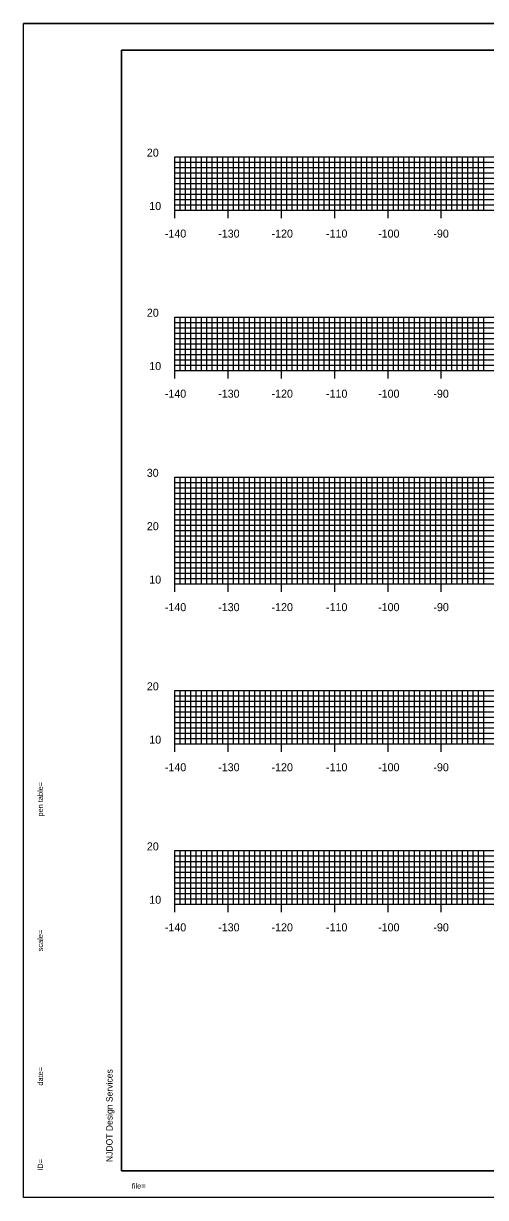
# Model space of a CAD drawing. Extents: x 40011 to 50684, y 49949 to 72236.
# Drawn here: x 41484.2 to 41570.9, y 71746 to 71966 of the extents above; entities that cross this region are included whole.
import ezdxf

# ---------------------------------------------------------------- set-up
doc = ezdxf.new("R2010")
doc.units = 0
for name, color, linetype in [('1', 7, 'Continuous'), ('41', 7, 'Continuous'), ('51', 7, 'Continuous'), ('52', 7, 'Continuous'), ('53', 7, 'Continuous'), ('54', 7, 'Continuous'), ('55', 7, 'Continuous')]:
    doc.layers.add(name, color=color, linetype=linetype)

msp = doc.modelspace()

# ---------------------------------------------------------------- linework, layer by layer
at = {"layer": '1'}
for p, q in [((41833.61, 71965.98), (41484.22, 71965.98)), ((41502.61, 71960.98), (41502.61, 71750.98)), ((41832.61, 71960.98), (41502.61, 71960.98)), ((41502.61, 71750.98), (41832.61, 71750.98)), ((41833.61, 71745.98), (41484.22, 71745.98))]:
    msp.add_line(p, q, dxfattribs=at)
at = {"layer": '41'}
for points in [[(41484.22, 71965.98), (41833.61, 71965.98), (41833.61, 71745.98), (41484.22, 71745.98)], [(41502.61, 71960.98), (41832.61, 71960.98), (41832.61, 71750.98), (41502.61, 71750.98)]]:
    msp.add_lwpolyline(points, close=True, dxfattribs=at)
at = {"layer": '51'}
for p, q in [((41512.61, 71930.98), (41512.61, 71940.98)), ((41512.61, 71940.98), (41514.11, 71940.98)), ((41512.61, 71930.98), (41514.11, 71930.98)), ((41512.61, 71900.98), (41512.61, 71910.98)), ((41512.61, 71910.98), (41514.11, 71910.98)), ((41512.61, 71900.98), (41514.11, 71900.98)), ((41512.61, 71860.98), (41512.61, 71880.98)), ((41512.61, 71880.98), (41514.11, 71880.98)), ((41512.61, 71870.98), (41514.11, 71870.98)), ((41512.61, 71860.98), (41514.11, 71860.98)), ((41512.61, 71830.98), (41512.61, 71840.98)), ((41512.61, 71840.98), (41514.11, 71840.98)), ((41512.61, 71830.98), (41514.11, 71830.98)), ((41512.61, 71800.98), (41512.61, 71810.98)), ((41512.61, 71810.98), (41514.11, 71810.98)), ((41512.61, 71800.98), (41514.11, 71800.98))]:
    msp.add_line(p, q, dxfattribs=at)
at = {"layer": '52'}
for p, q in [((41512.61, 71930.98), (41792.61, 71930.98)), ((41512.61, 71929.48), (41512.61, 71930.98)), ((41522.61, 71929.48), (41522.61, 71930.98)), ((41532.61, 71929.48), (41532.61, 71930.98)), ((41542.61, 71929.48), (41542.61, 71930.98)), ((41552.61, 71929.48), (41552.61, 71930.98)), ((41562.61, 71929.48), (41562.61, 71930.98)), ((41512.61, 71900.98), (41792.61, 71900.98)), ((41512.61, 71899.48), (41512.61, 71900.98)), ((41522.61, 71899.48), (41522.61, 71900.98)), ((41532.61, 71899.48), (41532.61, 71900.98)), ((41542.61, 71899.48), (41542.61, 71900.98)), ((41552.61, 71899.48), (41552.61, 71900.98)), ((41562.61, 71899.48), (41562.61, 71900.98)), ((41512.61, 71860.98), (41792.61, 71860.98)), ((41512.61, 71859.48), (41512.61, 71860.98)), ((41522.61, 71859.48), (41522.61, 71860.98)), ((41532.61, 71859.48), (41532.61, 71860.98)), ((41542.61, 71859.48), (41542.61, 71860.98)), ((41552.61, 71859.48), (41552.61, 71860.98)), ((41562.61, 71859.48), (41562.61, 71860.98)), ((41512.61, 71830.98), (41792.61, 71830.98)), ((41512.61, 71829.48), (41512.61, 71830.98)), ((41522.61, 71829.48), (41522.61, 71830.98)), ((41532.61, 71829.48), (41532.61, 71830.98)), ((41542.61, 71829.48), (41542.61, 71830.98)), ((41552.61, 71829.48), (41552.61, 71830.98)), ((41562.61, 71829.48), (41562.61, 71830.98)), ((41512.61, 71800.98), (41792.61, 71800.98)), ((41512.61, 71799.48), (41512.61, 71800.98)), ((41522.61, 71799.48), (41522.61, 71800.98)), ((41532.61, 71799.48), (41532.61, 71800.98)), ((41542.61, 71799.48), (41542.61, 71800.98)), ((41552.61, 71799.48), (41552.61, 71800.98)), ((41562.61, 71799.48), (41562.61, 71800.98))]:
    msp.add_line(p, q, dxfattribs=at)
at = {"layer": '53'}
for p, q in [((41512.61, 71939.98), (41792.61, 71939.98)), ((41512.61, 71938.98), (41792.61, 71938.98)), ((41512.61, 71937.98), (41792.61, 71937.98)), ((41512.61, 71936.98), (41792.61, 71936.98)), ((41512.61, 71935.98), (41792.61, 71935.98)), ((41512.61, 71934.98), (41792.61, 71934.98)), ((41512.61, 71933.98), (41792.61, 71933.98)), ((41512.61, 71932.98), (41792.61, 71932.98)), ((41512.61, 71931.98), (41792.61, 71931.98)), ((41512.61, 71909.98), (41792.61, 71909.98)), ((41512.61, 71908.98), (41792.61, 71908.98)), ((41512.61, 71907.98), (41792.61, 71907.98)), ((41512.61, 71906.98), (41792.61, 71906.98)), ((41512.61, 71905.98), (41792.61, 71905.98)), ((41512.61, 71904.98), (41792.61, 71904.98)), ((41512.61, 71903.98), (41792.61, 71903.98)), ((41512.61, 71902.98), (41792.61, 71902.98)), ((41512.61, 71901.98), (41792.61, 71901.98)), ((41512.61, 71879.98), (41792.61, 71879.98)), ((41512.61, 71878.98), (41792.61, 71878.98)), ((41512.61, 71877.98), (41792.61, 71877.98)), ((41512.61, 71876.98), (41792.61, 71876.98)), ((41512.61, 71875.98), (41792.61, 71875.98)), ((41512.61, 71874.98), (41792.61, 71874.98)), ((41512.61, 71873.98), (41792.61, 71873.98)), ((41512.61, 71872.98), (41792.61, 71872.98)), ((41512.61, 71871.98), (41792.61, 71871.98)), ((41512.61, 71869.98), (41792.61, 71869.98)), ((41512.61, 71868.98), (41792.61, 71868.98)), ((41512.61, 71867.98), (41792.61, 71867.98)), ((41512.61, 71866.98), (41792.61, 71866.98)), ((41512.61, 71865.98), (41792.61, 71865.98)), ((41512.61, 71864.98), (41792.61, 71864.98)), ((41512.61, 71863.98), (41792.61, 71863.98)), ((41512.61, 71862.98), (41792.61, 71862.98)), ((41512.61, 71861.98), (41792.61, 71861.98)), ((41512.61, 71839.98), (41792.61, 71839.98)), ((41512.61, 71838.98), (41792.61, 71838.98)), ((41512.61, 71837.98), (41792.61, 71837.98)), ((41512.61, 71836.98), (41792.61, 71836.98)), ((41512.61, 71835.98), (41792.61, 71835.98)), ((41512.61, 71834.98), (41792.61, 71834.98)), ((41512.61, 71833.98), (41792.61, 71833.98)), ((41512.61, 71832.98), (41792.61, 71832.98)), ((41512.61, 71831.98), (41792.61, 71831.98)), ((41512.61, 71809.98), (41792.61, 71809.98)), ((41512.61, 71808.98), (41792.61, 71808.98)), ((41512.61, 71807.98), (41792.61, 71807.98)), ((41512.61, 71806.98), (41792.61, 71806.98)), ((41512.61, 71805.98), (41792.61, 71805.98)), ((41512.61, 71804.98), (41792.61, 71804.98)), ((41512.61, 71803.98), (41792.61, 71803.98)), ((41512.61, 71802.98), (41792.61, 71802.98)), ((41512.61, 71801.98), (41792.61, 71801.98))]:
    msp.add_line(p, q, dxfattribs=at)
at = {"layer": '54'}
for p, q in [((41513.61, 71930.98), (41513.61, 71940.98)), ((41514.61, 71930.98), (41514.61, 71940.98)), ((41515.61, 71930.98), (41515.61, 71940.98)), ((41516.61, 71930.98), (41516.61, 71940.98)), ((41517.61, 71930.98), (41517.61, 71940.98)), ((41518.61, 71930.98), (41518.61, 71940.98)), ((41519.61, 71930.98), (41519.61, 71940.98)), ((41520.61, 71930.98), (41520.61, 71940.98)), ((41521.61, 71930.98), (41521.61, 71940.98)), ((41523.61, 71930.98), (41523.61, 71940.98)), ((41524.61, 71930.98), (41524.61, 71940.98)), ((41525.61, 71930.98), (41525.61, 71940.98)), ((41526.61, 71930.98), (41526.61, 71940.98)), ((41527.61, 71930.98), (41527.61, 71940.98)), ((41528.61, 71930.98), (41528.61, 71940.98)), ((41529.61, 71930.98), (41529.61, 71940.98)), ((41530.61, 71930.98), (41530.61, 71940.98)), ((41531.61, 71930.98), (41531.61, 71940.98)), ((41533.61, 71930.98), (41533.61, 71940.98)), ((41534.61, 71930.98), (41534.61, 71940.98)), ((41535.61, 71930.98), (41535.61, 71940.98)), ((41536.61, 71930.98), (41536.61, 71940.98)), ((41537.61, 71930.98), (41537.61, 71940.98)), ((41538.61, 71930.98), (41538.61, 71940.98)), ((41539.61, 71930.98), (41539.61, 71940.98)), ((41540.61, 71930.98), (41540.61, 71940.98)), ((41541.61, 71930.98), (41541.61, 71940.98)), ((41543.61, 71930.98), (41543.61, 71940.98)), ((41544.61, 71930.98), (41544.61, 71940.98)), ((41545.61, 71930.98), (41545.61, 71940.98)), ((41546.61, 71930.98), (41546.61, 71940.98)), ((41547.61, 71930.98), (41547.61, 71940.98)), ((41548.61, 71930.98), (41548.61, 71940.98)), ((41549.61, 71930.98), (41549.61, 71940.98)), ((41550.61, 71930.98), (41550.61, 71940.98)), ((41551.61, 71930.98), (41551.61, 71940.98)), ((41553.61, 71930.98), (41553.61, 71940.98)), ((41554.61, 71930.98), (41554.61, 71940.98)), ((41555.61, 71930.98), (41555.61, 71940.98)), ((41556.61, 71930.98), (41556.61, 71940.98)), ((41557.61, 71930.98), (41557.61, 71940.98)), ((41558.61, 71930.98), (41558.61, 71940.98)), ((41559.61, 71930.98), (41559.61, 71940.98)), ((41560.61, 71930.98), (41560.61, 71940.98)), ((41561.61, 71930.98), (41561.61, 71940.98)), ((41563.61, 71930.98), (41563.61, 71940.98)), ((41564.61, 71930.98), (41564.61, 71940.98)), ((41565.61, 71930.98), (41565.61, 71940.98)), ((41566.61, 71930.98), (41566.61, 71940.98)), ((41567.61, 71930.98), (41567.61, 71940.98)), ((41568.61, 71930.98), (41568.61, 71940.98)), ((41569.61, 71930.98), (41569.61, 71940.98)), ((41570.61, 71930.98), (41570.61, 71940.98)), ((41513.61, 71900.98), (41513.61, 71910.98)), ((41514.61, 71900.98), (41514.61, 71910.98)), ((41515.61, 71900.98), (41515.61, 71910.98)), ((41516.61, 71900.98), (41516.61, 71910.98)), ((41517.61, 71900.98), (41517.61, 71910.98)), ((41518.61, 71900.98), (41518.61, 71910.98)), ((41519.61, 71900.98), (41519.61, 71910.98)), ((41520.61, 71900.98), (41520.61, 71910.98)), ((41521.61, 71900.98), (41521.61, 71910.98)), ((41523.61, 71900.98), (41523.61, 71910.98)), ((41524.61, 71900.98), (41524.61, 71910.98)), ((41525.61, 71900.98), (41525.61, 71910.98)), ((41526.61, 71900.98), (41526.61, 71910.98)), ((41527.61, 71900.98), (41527.61, 71910.98)), ((41528.61, 71900.98), (41528.61, 71910.98)), ((41529.61, 71900.98), (41529.61, 71910.98)), ((41530.61, 71900.98), (41530.61, 71910.98)), ((41531.61, 71900.98), (41531.61, 71910.98)), ((41533.61, 71900.98), (41533.61, 71910.98)), ((41534.61, 71900.98), (41534.61, 71910.98)), ((41535.61, 71900.98), (41535.61, 71910.98)), ((41536.61, 71900.98), (41536.61, 71910.98)), ((41537.61, 71900.98), (41537.61, 71910.98)), ((41538.61, 71900.98), (41538.61, 71910.98)), ((41539.61, 71900.98), (41539.61, 71910.98)), ((41540.61, 71900.98), (41540.61, 71910.98)), ((41541.61, 71900.98), (41541.61, 71910.98)), ((41543.61, 71900.98), (41543.61, 71910.98)), ((41544.61, 71900.98), (41544.61, 71910.98)), ((41545.61, 71900.98), (41545.61, 71910.98)), ((41546.61, 71900.98), (41546.61, 71910.98)), ((41547.61, 71900.98), (41547.61, 71910.98)), ((41548.61, 71900.98), (41548.61, 71910.98)), ((41549.61, 71900.98), (41549.61, 71910.98)), ((41550.61, 71900.98), (41550.61, 71910.98)), ((41551.61, 71900.98), (41551.61, 71910.98)), ((41553.61, 71900.98), (41553.61, 71910.98)), ((41554.61, 71900.98), (41554.61, 71910.98)), ((41555.61, 71900.98), (41555.61, 71910.98)), ((41556.61, 71900.98), (41556.61, 71910.98)), ((41557.61, 71900.98), (41557.61, 71910.98)), ((41558.61, 71900.98), (41558.61, 71910.98)), ((41559.61, 71900.98), (41559.61, 71910.98)), ((41560.61, 71900.98), (41560.61, 71910.98)), ((41561.61, 71900.98), (41561.61, 71910.98)), ((41563.61, 71900.98), (41563.61, 71910.98)), ((41564.61, 71900.98), (41564.61, 71910.98)), ((41565.61, 71900.98), (41565.61, 71910.98)), ((41566.61, 71900.98), (41566.61, 71910.98)), ((41567.61, 71900.98), (41567.61, 71910.98)), ((41568.61, 71900.98), (41568.61, 71910.98)), ((41569.61, 71900.98), (41569.61, 71910.98)), ((41570.61, 71900.98), (41570.61, 71910.98)), ((41513.61, 71860.98), (41513.61, 71880.98)), ((41514.61, 71860.98), (41514.61, 71880.98)), ((41515.61, 71860.98), (41515.61, 71880.98)), ((41516.61, 71860.98), (41516.61, 71880.98)), ((41517.61, 71860.98), (41517.61, 71880.98)), ((41518.61, 71860.98), (41518.61, 71880.98)), ((41519.61, 71860.98), (41519.61, 71880.98)), ((41520.61, 71860.98), (41520.61, 71880.98)), ((41521.61, 71860.98), (41521.61, 71880.98)), ((41523.61, 71860.98), (41523.61, 71880.98)), ((41524.61, 71860.98), (41524.61, 71880.98)), ((41525.61, 71860.98), (41525.61, 71880.98)), ((41526.61, 71860.98), (41526.61, 71880.98)), ((41527.61, 71860.98), (41527.61, 71880.98)), ((41528.61, 71860.98), (41528.61, 71880.98)), ((41529.61, 71860.98), (41529.61, 71880.98)), ((41530.61, 71860.98), (41530.61, 71880.98)), ((41531.61, 71860.98), (41531.61, 71880.98)), ((41533.61, 71860.98), (41533.61, 71880.98)), ((41534.61, 71860.98), (41534.61, 71880.98)), ((41535.61, 71860.98), (41535.61, 71880.98)), ((41536.61, 71860.98), (41536.61, 71880.98)), ((41537.61, 71860.98), (41537.61, 71880.98)), ((41538.61, 71860.98), (41538.61, 71880.98)), ((41539.61, 71860.98), (41539.61, 71880.98)), ((41540.61, 71860.98), (41540.61, 71880.98)), ((41541.61, 71860.98), (41541.61, 71880.98)), ((41543.61, 71860.98), (41543.61, 71880.98)), ((41544.61, 71860.98), (41544.61, 71880.98)), ((41545.61, 71860.98), (41545.61, 71880.98)), ((41546.61, 71860.98), (41546.61, 71880.98)), ((41547.61, 71860.98), (41547.61, 71880.98)), ((41548.61, 71860.98), (41548.61, 71880.98)), ((41549.61, 71860.98), (41549.61, 71880.98)), ((41550.61, 71860.98), (41550.61, 71880.98)), ((41551.61, 71860.98), (41551.61, 71880.98)), ((41553.61, 71860.98), (41553.61, 71880.98)), ((41554.61, 71860.98), (41554.61, 71880.98)), ((41555.61, 71860.98), (41555.61, 71880.98)), ((41556.61, 71860.98), (41556.61, 71880.98)), ((41557.61, 71860.98), (41557.61, 71880.98)), ((41558.61, 71860.98), (41558.61, 71880.98)), ((41559.61, 71860.98), (41559.61, 71880.98)), ((41560.61, 71860.98), (41560.61, 71880.98)), ((41561.61, 71860.98), (41561.61, 71880.98)), ((41563.61, 71860.98), (41563.61, 71880.98)), ((41564.61, 71860.98), (41564.61, 71880.98)), ((41565.61, 71860.98), (41565.61, 71880.98)), ((41566.61, 71860.98), (41566.61, 71880.98)), ((41567.61, 71860.98), (41567.61, 71880.98)), ((41568.61, 71860.98), (41568.61, 71880.98)), ((41569.61, 71860.98), (41569.61, 71880.98)), ((41570.61, 71860.98), (41570.61, 71880.98)), ((41513.61, 71830.98), (41513.61, 71840.98)), ((41514.61, 71830.98), (41514.61, 71840.98)), ((41515.61, 71830.98), (41515.61, 71840.98)), ((41516.61, 71830.98), (41516.61, 71840.98)), ((41517.61, 71830.98), (41517.61, 71840.98)), ((41518.61, 71830.98), (41518.61, 71840.98)), ((41519.61, 71830.98), (41519.61, 71840.98)), ((41520.61, 71830.98), (41520.61, 71840.98)), ((41521.61, 71830.98), (41521.61, 71840.98)), ((41523.61, 71830.98), (41523.61, 71840.98)), ((41524.61, 71830.98), (41524.61, 71840.98)), ((41525.61, 71830.98), (41525.61, 71840.98)), ((41526.61, 71830.98), (41526.61, 71840.98)), ((41527.61, 71830.98), (41527.61, 71840.98)), ((41528.61, 71830.98), (41528.61, 71840.98)), ((41529.61, 71830.98), (41529.61, 71840.98)), ((41530.61, 71830.98), (41530.61, 71840.98)), ((41531.61, 71830.98), (41531.61, 71840.98)), ((41533.61, 71830.98), (41533.61, 71840.98)), ((41534.61, 71830.98), (41534.61, 71840.98)), ((41535.61, 71830.98), (41535.61, 71840.98)), ((41536.61, 71830.98), (41536.61, 71840.98)), ((41537.61, 71830.98), (41537.61, 71840.98)), ((41538.61, 71830.98), (41538.61, 71840.98)), ((41539.61, 71830.98), (41539.61, 71840.98)), ((41540.61, 71830.98), (41540.61, 71840.98)), ((41541.61, 71830.98), (41541.61, 71840.98)), ((41543.61, 71830.98), (41543.61, 71840.98)), ((41544.61, 71830.98), (41544.61, 71840.98)), ((41545.61, 71830.98), (41545.61, 71840.98)), ((41546.61, 71830.98), (41546.61, 71840.98)), ((41547.61, 71830.98), (41547.61, 71840.98)), ((41548.61, 71830.98), (41548.61, 71840.98)), ((41549.61, 71830.98), (41549.61, 71840.98)), ((41550.61, 71830.98), (41550.61, 71840.98)), ((41551.61, 71830.98), (41551.61, 71840.98)), ((41553.61, 71830.98), (41553.61, 71840.98)), ((41554.61, 71830.98), (41554.61, 71840.98)), ((41555.61, 71830.98), (41555.61, 71840.98)), ((41556.61, 71830.98), (41556.61, 71840.98)), ((41557.61, 71830.98), (41557.61, 71840.98)), ((41558.61, 71830.98), (41558.61, 71840.98)), ((41559.61, 71830.98), (41559.61, 71840.98)), ((41560.61, 71830.98), (41560.61, 71840.98)), ((41561.61, 71830.98), (41561.61, 71840.98)), ((41563.61, 71830.98), (41563.61, 71840.98)), ((41564.61, 71830.98), (41564.61, 71840.98)), ((41565.61, 71830.98), (41565.61, 71840.98)), ((41566.61, 71830.98), (41566.61, 71840.98)), ((41567.61, 71830.98), (41567.61, 71840.98)), ((41568.61, 71830.98), (41568.61, 71840.98)), ((41569.61, 71830.98), (41569.61, 71840.98)), ((41570.61, 71830.98), (41570.61, 71840.98)), ((41513.61, 71800.98), (41513.61, 71810.98)), ((41514.61, 71800.98), (41514.61, 71810.98)), ((41515.61, 71800.98), (41515.61, 71810.98)), ((41516.61, 71800.98), (41516.61, 71810.98)), ((41517.61, 71800.98), (41517.61, 71810.98)), ((41518.61, 71800.98), (41518.61, 71810.98)), ((41519.61, 71800.98), (41519.61, 71810.98)), ((41520.61, 71800.98), (41520.61, 71810.98)), ((41521.61, 71800.98), (41521.61, 71810.98)), ((41523.61, 71800.98), (41523.61, 71810.98)), ((41524.61, 71800.98), (41524.61, 71810.98)), ((41525.61, 71800.98), (41525.61, 71810.98)), ((41526.61, 71800.98), (41526.61, 71810.98)), ((41527.61, 71800.98), (41527.61, 71810.98)), ((41528.61, 71800.98), (41528.61, 71810.98)), ((41529.61, 71800.98), (41529.61, 71810.98)), ((41530.61, 71800.98), (41530.61, 71810.98)), ((41531.61, 71800.98), (41531.61, 71810.98)), ((41533.61, 71800.98), (41533.61, 71810.98)), ((41534.61, 71800.98), (41534.61, 71810.98)), ((41535.61, 71800.98), (41535.61, 71810.98)), ((41536.61, 71800.98), (41536.61, 71810.98)), ((41537.61, 71800.98), (41537.61, 71810.98)), ((41538.61, 71800.98), (41538.61, 71810.98)), ((41539.61, 71800.98), (41539.61, 71810.98)), ((41540.61, 71800.98), (41540.61, 71810.98)), ((41541.61, 71800.98), (41541.61, 71810.98)), ((41543.61, 71800.98), (41543.61, 71810.98)), ((41544.61, 71800.98), (41544.61, 71810.98)), ((41545.61, 71800.98), (41545.61, 71810.98)), ((41546.61, 71800.98), (41546.61, 71810.98)), ((41547.61, 71800.98), (41547.61, 71810.98)), ((41548.61, 71800.98), (41548.61, 71810.98)), ((41549.61, 71800.98), (41549.61, 71810.98)), ((41550.61, 71800.98), (41550.61, 71810.98)), ((41551.61, 71800.98), (41551.61, 71810.98)), ((41553.61, 71800.98), (41553.61, 71810.98)), ((41554.61, 71800.98), (41554.61, 71810.98)), ((41555.61, 71800.98), (41555.61, 71810.98)), ((41556.61, 71800.98), (41556.61, 71810.98)), ((41557.61, 71800.98), (41557.61, 71810.98)), ((41558.61, 71800.98), (41558.61, 71810.98)), ((41559.61, 71800.98), (41559.61, 71810.98)), ((41560.61, 71800.98), (41560.61, 71810.98)), ((41561.61, 71800.98), (41561.61, 71810.98)), ((41563.61, 71800.98), (41563.61, 71810.98)), ((41564.61, 71800.98), (41564.61, 71810.98)), ((41565.61, 71800.98), (41565.61, 71810.98)), ((41566.61, 71800.98), (41566.61, 71810.98)), ((41567.61, 71800.98), (41567.61, 71810.98)), ((41568.61, 71800.98), (41568.61, 71810.98)), ((41569.61, 71800.98), (41569.61, 71810.98)), ((41570.61, 71800.98), (41570.61, 71810.98))]:
    msp.add_line(p, q, dxfattribs=at)
at = {"layer": '55'}
for p, q in [((41512.61, 71940.98), (41792.61, 71940.98)), ((41512.61, 71930.98), (41512.61, 71940.98)), ((41522.61, 71930.98), (41522.61, 71940.98)), ((41532.61, 71930.98), (41532.61, 71940.98)), ((41542.61, 71930.98), (41542.61, 71940.98)), ((41552.61, 71930.98), (41552.61, 71940.98)), ((41562.61, 71930.98), (41562.61, 71940.98)), ((41512.61, 71930.98), (41792.61, 71930.98)), ((41512.61, 71910.98), (41792.61, 71910.98)), ((41512.61, 71900.98), (41512.61, 71910.98)), ((41522.61, 71900.98), (41522.61, 71910.98)), ((41532.61, 71900.98), (41532.61, 71910.98)), ((41542.61, 71900.98), (41542.61, 71910.98)), ((41552.61, 71900.98), (41552.61, 71910.98)), ((41562.61, 71900.98), (41562.61, 71910.98)), ((41512.61, 71900.98), (41792.61, 71900.98)), ((41512.61, 71880.98), (41792.61, 71880.98)), ((41512.61, 71860.98), (41512.61, 71880.98)), ((41522.61, 71860.98), (41522.61, 71880.98)), ((41532.61, 71860.98), (41532.61, 71880.98)), ((41542.61, 71860.98), (41542.61, 71880.98)), ((41552.61, 71860.98), (41552.61, 71880.98)), ((41562.61, 71860.98), (41562.61, 71880.98)), ((41512.61, 71870.98), (41792.61, 71870.98)), ((41512.61, 71860.98), (41792.61, 71860.98)), ((41512.61, 71840.98), (41792.61, 71840.98)), ((41512.61, 71830.98), (41512.61, 71840.98)), ((41522.61, 71830.98), (41522.61, 71840.98)), ((41532.61, 71830.98), (41532.61, 71840.98)), ((41542.61, 71830.98), (41542.61, 71840.98)), ((41552.61, 71830.98), (41552.61, 71840.98)), ((41562.61, 71830.98), (41562.61, 71840.98)), ((41512.61, 71830.98), (41792.61, 71830.98)), ((41512.61, 71810.98), (41792.61, 71810.98)), ((41512.61, 71800.98), (41512.61, 71810.98)), ((41522.61, 71800.98), (41522.61, 71810.98)), ((41532.61, 71800.98), (41532.61, 71810.98)), ((41542.61, 71800.98), (41542.61, 71810.98)), ((41552.61, 71800.98), (41552.61, 71810.98)), ((41562.61, 71800.98), (41562.61, 71810.98)), ((41512.61, 71800.98), (41792.61, 71800.98))]:
    msp.add_line(p, q, dxfattribs=at)

# ---------------------------------------------------------------- texts
at = {"layer": '1'}
for s, height, rotation, p in [('...................pentable..................', 0.0144, 90, (41487.88, 71825.34)), ('pen table=', 1, 90, (41487.88, 71817.37)), ('......scale......', 0.0144, 90, (41487.88, 71797.01)), ('scale=', 1, 90, (41487.88, 71792.12)), ('.......time......', 0.0144, 90, (41487.88, 71771.34)), ('date=', 1, 90, (41487.88, 71766.96)), ('NJDOT Design Services', 1.2, 90, (41500.94, 71752.63)), ('ID=', 1, 90, (41487.88, 71750.99)), ('............who............', 0.0144, 90, (41487.88, 71753.65)), ('file=', 1, 360, (41504.55, 71747.65)), ('...................bob..................', 0.0144, 360, (41507.88, 71747.65))]:
    msp.add_text(s, height=height, rotation=rotation, dxfattribs=at).set_placement(p)
at = {"layer": '51'}
for s, height, p in [('20', 1.5, (41507.37, 71941.03)), ('10', 1.5, (41507.82, 71931.03)), ('-', 0.0001, (41512.61, 71930.98)), ('20', 1.5, (41507.37, 71911.03)), ('10', 1.5, (41507.82, 71901.03)), ('-', 0.0001, (41512.61, 71900.98)), ('30', 1.5, (41507.35, 71881.03)), ('20', 1.5, (41507.37, 71871.03)), ('10', 1.5, (41507.82, 71861.03)), ('-', 0.0001, (41512.61, 71860.98)), ('20', 1.5, (41507.37, 71841.03)), ('10', 1.5, (41507.82, 71831.03)), ('-', 0.0001, (41512.61, 71830.98)), ('20', 1.5, (41507.37, 71811.03)), ('10', 1.5, (41507.82, 71801.03)), ('-', 0.0001, (41512.61, 71800.98))]:
    msp.add_text(s, height=height, dxfattribs=at).set_placement(p)
at = {"layer": '52'}
for s, p in [('-140', (41510.74, 71925.86)), ('-130', (41520.75, 71925.86)), ('-120', (41530.76, 71925.86)), ('-110', (41540.98, 71925.86)), ('-100', (41550.75, 71925.86)), ('-90', (41561.12, 71925.86)), ('-140', (41510.74, 71895.86)), ('-130', (41520.75, 71895.86)), ('-120', (41530.76, 71895.86)), ('-110', (41540.98, 71895.86)), ('-100', (41550.75, 71895.86)), ('-90', (41561.12, 71895.86)), ('-140', (41510.74, 71855.86)), ('-130', (41520.75, 71855.86)), ('-120', (41530.76, 71855.86)), ('-110', (41540.98, 71855.86)), ('-100', (41550.75, 71855.86)), ('-90', (41561.12, 71855.86)), ('-140', (41510.74, 71825.86)), ('-130', (41520.75, 71825.86)), ('-120', (41530.76, 71825.86)), ('-110', (41540.98, 71825.86)), ('-100', (41550.75, 71825.86)), ('-90', (41561.12, 71825.86)), ('-140', (41510.74, 71795.86)), ('-130', (41520.75, 71795.86)), ('-120', (41530.76, 71795.86)), ('-110', (41540.98, 71795.86)), ('-100', (41550.75, 71795.86)), ('-90', (41561.12, 71795.86))]:
    msp.add_text(s, height=1.5, dxfattribs=at).set_placement(p)

doc.saveas('drawing.dxf')
